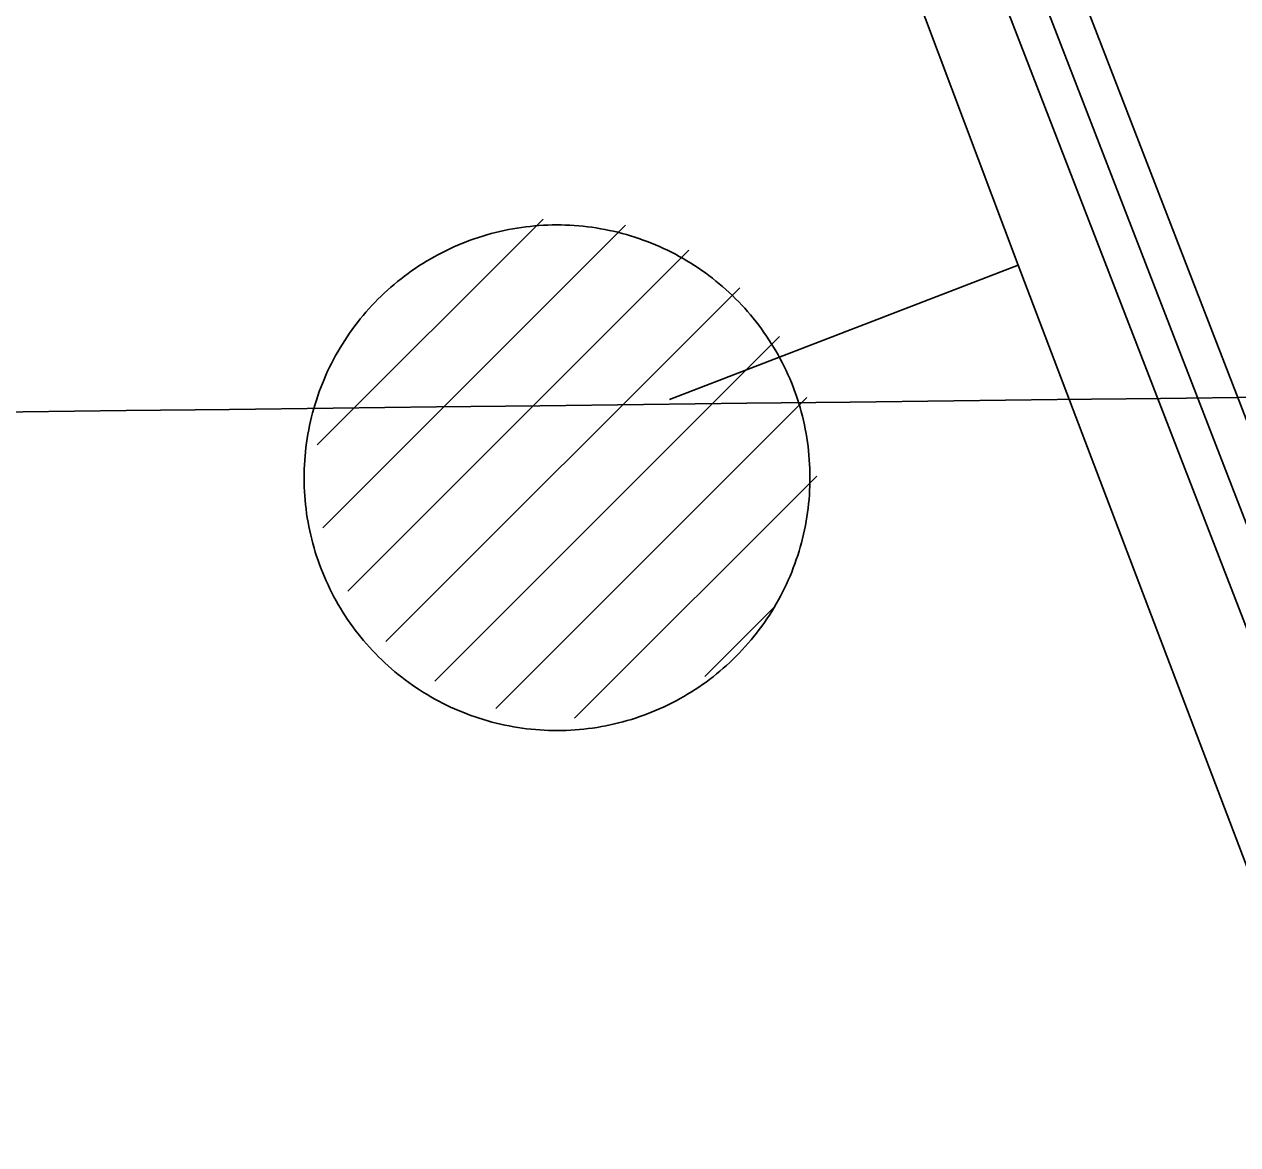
# Model space of a CAD drawing. Extents: x 3694830 to 3732949, y 415201 to 440970.
# Drawn here: x 3710821.8 to 3711306.7, y 432582.8 to 433030.7 of the extents above; entities that cross this region are included whole.
import ezdxf

# ---------------------------------------------------------------- set-up
doc = ezdxf.new("R2010")
doc.units = 0
for name, color, linetype in [('V-DOMW-TANK', 7, 'Continuous'), ('V-GRID-MAJR', 7, 'Continuous'), ('V-ROAD-CNTR', 7, 'Continuous'), ('V-UTIL-LINE', 7, 'Continuous')]:
    doc.layers.add(name, color=color, linetype=linetype)

msp = doc.modelspace()

# ---------------------------------------------------------------- linework, layer by layer
at = {"layer": 'V-DOMW-TANK'}
for p, q in [((3710938.8510000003, 432862.52400000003), (3711029.148, 432952.821)), ((3710941.096, 432829.414), (3711062.031, 432950.349)), ((3710951.146, 432804.108), (3711087.3910000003, 432940.353)), ((3710966.292, 432783.89900000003), (3711107.708, 432925.315)), ((3710985.866, 432768.118), (3711123.602, 432905.853)), ((3711010.311, 432757.207), (3711134.5500000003, 432881.446)), ((3711041.7120000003, 432753.254), (3711138.535, 432850.076)), ((3711093.7090000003, 432769.895), (3711121.799, 432797.985))]:
    msp.add_line(p, q, dxfattribs=at)
for points in [[(3710933.708, 432845.718), (3710933.659, 432847.482), (3710933.643, 432849.245), (3710933.653, 432851.01), (3710933.696, 432852.77400000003), (3710933.77, 432854.53500000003), (3710933.876, 432856.29600000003), (3710934.011, 432858.056), (3710934.177, 432859.811), (3710934.3740000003, 432861.566), (3710934.6010000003, 432863.313), (3710934.859, 432865.058), (3710935.148, 432866.798), (3710935.465, 432868.533), (3710935.816, 432870.262), (3710936.194, 432871.98600000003), (3710936.602, 432873.7), (3710937.042, 432875.41000000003), (3710937.509, 432877.11), (3710938.009, 432878.8), (3710938.535, 432880.485), (3710939.092, 432882.158), (3710939.6780000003, 432883.824), (3710940.295, 432885.476), (3710940.938, 432887.119), (3710941.609, 432888.749), (3710942.312, 432890.369), (3710943.039, 432891.97500000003), (3710943.7970000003, 432893.568), (3710944.5810000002, 432895.14900000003), (3710945.392, 432896.71400000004), (3710946.2320000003, 432898.266), (3710947.098, 432899.802), (3710947.991, 432901.324), (3710948.9080000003, 432902.829), (3710949.855, 432904.318), (3710950.827, 432905.79000000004), (3710951.823, 432907.246), (3710952.845, 432908.684), (3710953.8910000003, 432910.103), (3710954.964, 432911.504), (3710956.06, 432912.885), (3710957.1780000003, 432914.251), (3710958.323, 432915.594), (3710959.488, 432916.917), (3710960.6780000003, 432918.22000000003), (3710961.8910000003, 432919.50200000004), (3710963.126, 432920.761), (3710964.381, 432922), (3710965.659, 432923.215), (3710966.957, 432924.409), (3710968.276, 432925.58), (3710969.616, 432926.729), (3710970.9760000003, 432927.853), (3710972.3540000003, 432928.95300000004), (3710973.753, 432930.028), (3710975.168, 432931.081), (3710976.602, 432932.107), (3710978.054, 432933.109), (3710979.524, 432934.086), (3710981.011, 432935.036), (3710982.512, 432935.95900000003), (3710984.032, 432936.856), (3710985.566, 432937.729), (3710987.114, 432938.57300000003), (3710988.677, 432939.39), (3710990.253, 432940.18), (3710991.845, 432940.942), (3710993.448, 432941.675), (3710995.066, 432942.382), (3710996.694, 432943.06), (3710998.335, 432943.70900000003), (3710999.986, 432944.33), (3711001.647, 432944.92100000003), (3711003.3200000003, 432945.483), (3711005.003, 432946.015), (3711006.691, 432946.521), (3711008.3910000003, 432946.994), (3711010.097, 432947.438), (3711011.811, 432947.854), (3711013.5330000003, 432948.237), (3711015.262, 432948.594), (3711016.994, 432948.917), (3711018.735, 432949.21), (3711020.478, 432949.474), (3711022.227, 432949.708), (3711023.98, 432949.91000000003), (3711025.735, 432950.082), (3711027.492, 432950.224), (3711029.254, 432950.33400000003), (3711031.015, 432950.414), (3711032.778, 432950.463), (3711034.544, 432950.482), (3711036.307, 432950.47000000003), (3711038.0700000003, 432950.427), (3711039.8310000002, 432950.351), (3711041.591, 432950.246), (3711043.35, 432950.11100000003), (3711045.109, 432949.945), (3711046.862, 432949.749), (3711048.611, 432949.521)], [(3711048.611, 432949.521), (3711050.356, 432949.26300000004), (3711052.097, 432948.974), (3711053.832, 432948.657), (3711055.56, 432948.30700000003), (3711057.282, 432947.928), (3711058.9990000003, 432947.52), (3711060.7090000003, 432947.08), (3711062.409, 432946.61100000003), (3711064.1, 432946.113), (3711065.784, 432945.587), (3711067.457, 432945.03), (3711069.12, 432944.442), (3711070.775, 432943.82800000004), (3711072.417, 432943.185), (3711074.0470000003, 432942.51300000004), (3711075.665, 432941.811), (3711077.273, 432941.081), (3711078.866, 432940.326), (3711080.4450000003, 432939.541), (3711082.012, 432938.728), (3711083.562, 432937.891), (3711085.098, 432937.02400000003), (3711086.622, 432936.131), (3711088.127, 432935.212), (3711089.616, 432934.266), (3711091.089, 432933.295), (3711092.545, 432932.298), (3711093.983, 432931.278), (3711095.4020000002, 432930.229), (3711096.8030000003, 432929.158), (3711098.185, 432928.06200000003), (3711099.5470000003, 432926.942), (3711100.8910000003, 432925.799), (3711102.214, 432924.632), (3711103.5160000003, 432923.444), (3711104.798, 432922.232), (3711106.058, 432920.999), (3711107.2970000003, 432919.741), (3711108.5130000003, 432918.463), (3711109.707, 432917.16500000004), (3711110.879, 432915.846), (3711112.026, 432914.507), (3711113.15, 432913.147), (3711114.25, 432911.768), (3711115.327, 432910.37), (3711116.378, 432908.955), (3711117.406, 432907.517), (3711118.407, 432906.067), (3711119.382, 432904.598), (3711120.332, 432903.112), (3711121.258, 432901.61), (3711122.1550000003, 432900.091), (3711123.025, 432898.55700000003), (3711123.869, 432897.009), (3711124.686, 432895.446), (3711125.4790000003, 432893.869), (3711126.239, 432892.278), (3711126.974, 432890.674), (3711127.6780000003, 432889.056), (3711128.356, 432887.428)], [(3711128.356, 432887.428), (3711129.005, 432885.788), (3711129.626, 432884.137), (3711130.22, 432882.476), (3711130.781, 432880.803), (3711131.3140000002, 432879.121), (3711131.8170000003, 432877.43200000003), (3711132.293, 432875.732), (3711132.737, 432874.026), (3711133.151, 432872.31), (3711133.536, 432870.58900000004), (3711133.89, 432868.86100000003), (3711134.214, 432867.126), (3711134.508, 432865.387), (3711134.773, 432863.645), (3711135.004, 432861.896), (3711135.207, 432860.142), (3711135.379, 432858.387), (3711135.52, 432856.628), (3711135.631, 432854.869), (3711135.711, 432853.106), (3711135.7600000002, 432851.342), (3711135.778, 432849.579), (3711135.764, 432847.816), (3711135.723, 432846.052), (3711135.649, 432844.289), (3711135.545, 432842.528), (3711135.41, 432840.77), (3711135.242, 432839.01300000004), (3711135.045, 432837.262), (3711134.818, 432835.511), (3711134.56, 432833.766), (3711134.273, 432832.025), (3711133.953, 432830.291), (3711133.605, 432828.56200000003), (3711133.2260000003, 432826.84), (3711132.8170000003, 432825.126), (3711132.379, 432823.416), (3711131.91, 432821.71400000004), (3711131.41, 432820.022), (3711130.884, 432818.33900000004), (3711130.326, 432816.66500000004), (3711129.7430000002, 432815.003), (3711129.126, 432813.348), (3711128.481, 432811.70300000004), (3711127.809, 432810.075), (3711127.109, 432808.457), (3711126.38, 432806.849), (3711125.622, 432805.256), (3711124.838, 432803.677), (3711124.0270000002, 432802.11), (3711123.187, 432800.56), (3711122.321, 432799.022), (3711121.4280000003, 432797.5), (3711120.5100000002, 432795.995), (3711119.5640000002, 432794.506), (3711118.593, 432793.034), (3711117.596, 432791.577), (3711116.574, 432790.14), (3711115.528, 432788.721), (3711114.4560000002, 432787.32), (3711113.361, 432785.93700000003), (3711112.241, 432784.57300000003), (3711111.098, 432783.232), (3711109.93, 432781.909), (3711108.741, 432780.606), (3711107.528, 432779.324), (3711106.295, 432778.065), (3711105.038, 432776.826), (3711103.7600000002, 432775.609), (3711102.461, 432774.41500000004), (3711101.142, 432773.244), (3711099.8030000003, 432772.097), (3711098.4450000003, 432770.973), (3711097.065, 432769.871), (3711095.668, 432768.79600000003), (3711094.251, 432767.745), (3711092.8170000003, 432766.717), (3711091.365, 432765.715), (3711089.895, 432764.74), (3711088.412, 432763.79000000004), (3711086.907, 432762.865), (3711085.389, 432761.968), (3711083.855, 432761.097), (3711082.307, 432760.251), (3711080.742, 432759.434), (3711079.167, 432758.646), (3711077.574, 432757.884), (3711075.97, 432757.14900000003), (3711074.355, 432756.444), (3711072.7260000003, 432755.766), (3711071.086, 432755.117), (3711069.433, 432754.496), (3711067.772, 432753.905), (3711066.1010000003, 432753.341), (3711064.42, 432752.811), (3711062.728, 432752.305), (3711061.0300000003, 432751.83), (3711059.322, 432751.385), (3711057.608, 432750.972), (3711055.886, 432750.587)], [(3711055.886, 432750.587), (3711054.159, 432750.232), (3711052.4250000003, 432749.909), (3711050.686, 432749.614), (3711048.941, 432749.348), (3711047.1920000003, 432749.116), (3711045.441, 432748.914), (3711043.684, 432748.744), (3711041.927, 432748.602), (3711040.165, 432748.492), (3711038.404, 432748.412), (3711036.6410000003, 432748.363), (3711034.877, 432748.344), (3711033.112, 432748.356), (3711031.349, 432748.4), (3711029.5870000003, 432748.473), (3711027.826, 432748.57800000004), (3711026.0670000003, 432748.713), (3711024.312, 432748.879), (3711022.559, 432749.077), (3711020.81, 432749.305), (3711019.065, 432749.561), (3711017.324, 432749.849), (3711015.5870000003, 432750.169), (3711013.861, 432750.517), (3711012.136, 432750.896), (3711010.42, 432751.306), (3711008.7120000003, 432751.744), (3711007.012, 432752.211), (3711005.321, 432752.711), (3711003.637, 432753.239), (3711001.9620000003, 432753.79600000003), (3711000.299, 432754.382), (3710998.646, 432754.996), (3710997.004, 432755.643), (3710995.373, 432756.313), (3710993.754, 432757.015), (3710992.148, 432757.742), (3710990.555, 432758.498), (3710988.973, 432759.283), (3710987.407, 432760.096), (3710985.858, 432760.935), (3710984.3200000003, 432761.802), (3710982.799, 432762.692), (3710981.293, 432763.612), (3710979.8030000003, 432764.56), (3710978.332, 432765.529), (3710976.876, 432766.528), (3710975.438, 432767.548), (3710974.017, 432768.59500000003), (3710972.6180000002, 432769.666), (3710971.234, 432770.76), (3710969.872, 432771.882), (3710968.528, 432773.025), (3710967.205, 432774.192), (3710965.903, 432775.382), (3710964.6210000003, 432776.594), (3710963.361, 432777.827), (3710962.122, 432779.085), (3710960.906, 432780.36100000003), (3710959.7120000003, 432781.661), (3710958.54, 432782.98), (3710957.393, 432784.319), (3710956.269, 432785.677), (3710955.169, 432787.058), (3710954.092, 432788.454), (3710953.041, 432789.87200000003), (3710952.015, 432791.305), (3710951.014, 432792.757), (3710950.037, 432794.226), (3710949.0870000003, 432795.712), (3710948.163, 432797.216), (3710947.2660000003, 432798.731), (3710946.394, 432800.267), (3710945.5500000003, 432801.815), (3710944.733, 432803.38), (3710943.9420000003, 432804.957), (3710943.18, 432806.548), (3710942.447, 432808.152), (3710941.74, 432809.768), (3710941.063, 432811.396), (3710940.413, 432813.036), (3710939.793, 432814.685), (3710939.201, 432816.35000000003), (3710938.64, 432818.021), (3710938.105, 432819.70300000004), (3710937.6010000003, 432821.39400000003), (3710937.128, 432823.092), (3710936.682, 432824.8), (3710936.268, 432826.514), (3710935.883, 432828.237), (3710935.529, 432829.963), (3710935.205, 432831.69800000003), (3710934.91, 432833.43700000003), (3710934.648, 432835.181), (3710934.415, 432836.93), (3710934.2120000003, 432838.681), (3710934.04, 432840.43700000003), (3710933.899, 432842.196), (3710933.788, 432843.957), (3710933.708, 432845.718)]]:
    msp.add_lwpolyline(points, dxfattribs=at)
at = {"layer": 'V-GRID-MAJR'}
msp.add_spline([(3698914.333, 432737.11), (3704206.2600000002, 432798.304), (3709498.1780000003, 432860.268), (3714790.0870000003, 432923.001), (3720081.987, 432986.504), (3725373.878, 433050.776), (3730665.759, 433115.819), (3730665.7600000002, 433115.819)], degree=3, dxfattribs=at)
at = {"layer": 'V-ROAD-CNTR'}
for points in [[(3711062.3658363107, 433471.4960311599), (3711552.08985686, 432205.92256231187)], [(3711081.8537973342, 433462.6980487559), (3711560.7168396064, 432225.19352376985)], [(3711053.7458535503, 433452.208069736), (3711532.697895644, 432214.4725452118)]]:
    msp.add_lwpolyline(points, dxfattribs=at)
at = {"layer": 'V-UTIL-LINE'}
for points in [[(3711118.0530000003, 433203.058), (3711218.995, 432934.348), (3711079.591, 432880.684)], [(3711218.995, 432934.348), (3711372.6950000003, 432529.9), (3711218.63, 432475.362)]]:
    msp.add_lwpolyline(points, dxfattribs=at)

doc.saveas('drawing.dxf')
